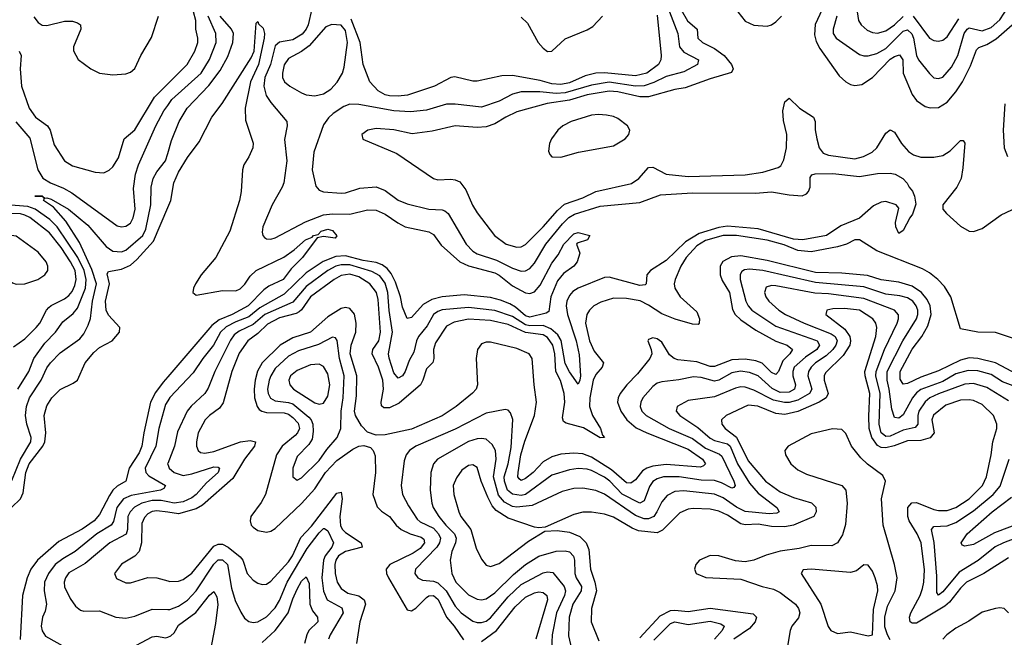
# Model space of a CAD drawing. Header units: inches. Extents: x 1694797 to 1849917, y 907313 to 1017959.
# Tile 363 of 656: x 1719326 to 1723810, y 1005499 to 1008314. Entities that reach past the tile are written whole.
import ezdxf

# ---------------------------------------------------------------- set-up
doc = ezdxf.new("R2010")
doc.units = ezdxf.units.IN
doc.header["$MEASUREMENT"] = 0
doc.layers.add('B7010', color=7, linetype='Continuous')
doc.layers.add('B7020', color=7, linetype='Continuous')

msp = doc.modelspace()

# ---------------------------------------------------------------- linework, layer by layer
at = {"layer": 'B7010', "color": 5}
for points, elevation in [([(1719390, 1008326.2), (1719410, 1008300.1), (1719429.1, 1008289.1), (1719450, 1008286.3), (1719530, 1008307.4), (1719566.4, 1008306.4), (1719590, 1008299.8), (1719602.3, 1008290), (1719604.6, 1008270), (1719571.5, 1008190), (1719570.9, 1008170.9), (1719592.7, 1008132.7), (1719650.3, 1008090), (1719690, 1008069.4), (1719750, 1008061.5), (1719810, 1008066.8), (1719830, 1008074.7), (1719850, 1008091.8), (1719877.4, 1008150), (1719927, 1008233), (1719958.1, 1008330)], 820), ([(1719324.1, 1008170), (1719332.4, 1008150), (1719327.9, 1008090), (1719334.6, 1008010), (1719368.5, 1007910), (1719398.8, 1007870), (1719453, 1007830), (1719465.1, 1007810), (1719483.4, 1007743.4), (1719530, 1007670.3), (1719567, 1007647), (1719670, 1007618.6), (1719710, 1007615.3), (1719732.9, 1007627.1), (1719750, 1007643.1), (1719776.1, 1007683.9), (1719802.4, 1007770), (1719850, 1007811.8), (1719939.7, 1007960.3), (1720000, 1008020.8)], 780), ([(1719308.3, 1007848.3), (1719373, 1007773.1), (1719409.4, 1007630), (1719431.6, 1007591.6), (1719466, 1007570), (1719525.5, 1007545.5), (1719564, 1007524), (1719770, 1007374.5), (1719790, 1007369.4), (1719810, 1007372.6), (1719830, 1007386.2), (1719843.4, 1007410), (1719852.7, 1007450), (1719844.6, 1007544.6), (1719853.2, 1007610), (1719867.7, 1007652.3), (1719946.5, 1007830), (1719982.1, 1007897.9), (1720000, 1007922.9)], 760), ([(1719290, 1006212.9), (1719329.1, 1006310.9), (1719376.1, 1006390), (1719378.1, 1006410), (1719358.3, 1006470), (1719351.9, 1006510), (1719356.8, 1006550), (1719371.3, 1006590), (1719424.3, 1006670), (1719450, 1006727.5), (1719467.1, 1006750), (1719510, 1006795.9), (1719600.2, 1006859.8), (1719618.2, 1006881.8), (1719638.3, 1006921.7), (1719647.9, 1006952.1), (1719657.9, 1007030), (1719675.4, 1007110), (1719654.5, 1007174.5), (1719598.5, 1007298.5), (1719535.8, 1007395.8), (1719479.3, 1007459.3), (1719434, 1007490), (1719439.3, 1007499.3), (1719429.7, 1007509.7), (1719395.3, 1007510), (1719430.5, 1007510), (1719440.3, 1007500.3), (1719450, 1007501.8), (1719470, 1007495.1), (1719547.9, 1007450), (1719637, 1007377), (1719719.4, 1007279.4), (1719750, 1007259.2), (1719790, 1007256), (1719810, 1007263.1), (1719886.3, 1007330), (1719900.9, 1007359.1), (1719923.6, 1007470), (1719925.3, 1007550), (1719934.5, 1007590), (1719950, 1007619.8), (1719989.9, 1007670.1), (1720000, 1007703.4)], 740), ([(1719317.3, 1006630), (1719367.6, 1006710), (1719390.8, 1006770), (1719440.8, 1006839.2), (1719488.4, 1006890), (1719523.2, 1006936.8), (1719570, 1006974.7), (1719590, 1006999.2), (1719625.6, 1007090), (1719628.7, 1007130), (1719619.8, 1007170), (1719590.4, 1007230.4), (1719496.7, 1007370), (1719463.5, 1007403.5), (1719395.8, 1007450), (1719362.4, 1007462.4), (1719170, 1007476.8)], 760), ([(1719297.9, 1006822.1), (1719350, 1006859.8), (1719401.8, 1006910), (1719418.5, 1006930), (1719448.9, 1006990), (1719458.8, 1007001.2), (1719470, 1007011.4), (1719530, 1007040.8), (1719550, 1007056.3), (1719564.8, 1007075.2), (1719577.8, 1007102.2), (1719583.8, 1007130), (1719578.4, 1007170), (1719558.2, 1007210), (1719514.7, 1007274.7), (1719462.1, 1007342.1), (1719372, 1007412), (1719350, 1007423.4), (1719330, 1007428.4), (1719150, 1007434.7)], 780), ([(1719289, 1006091), (1719329.6, 1006130.4), (1719342.5, 1006157.5), (1719354.6, 1006250), (1719369.2, 1006290), (1719430.8, 1006369.2), (1719441.2, 1006390), (1719445.8, 1006430), (1719437.1, 1006510), (1719450, 1006554), (1719472.6, 1006590), (1719510, 1006628.8), (1719570, 1006656.5), (1719589.3, 1006670.7), (1719624.1, 1006750), (1719663, 1006797), (1719690, 1006819.3), (1719746.9, 1006850), (1719780.7, 1006890), (1719782.5, 1006910), (1719730, 1006967.1), (1719720.2, 1006990), (1719717.3, 1007030), (1719735.4, 1007110), (1719725, 1007155), (1719730, 1007165.5), (1719790, 1007176.8), (1719830, 1007195.3), (1719859.2, 1007220.8), (1719935.5, 1007304.5), (1720000, 1007457.2)], 720), ([(1720000, 1006685.8), (1719978.8, 1006661.2), (1719945, 1006615), (1719922.4, 1006570), (1719890.7, 1006430), (1719882.9, 1006370), (1719870, 1006339.5), (1719824.2, 1006270), (1719810.2, 1006210), (1719770, 1006187.6), (1719751, 1006169), (1719734.4, 1006145.6), (1719690, 1006058.9), (1719664.6, 1006030), (1719610, 1005991.8), (1719503.8, 1005936.2), (1719407.8, 1005850), (1719376.9, 1005810), (1719359.8, 1005770), (1719338.4, 1005690), (1719328.9, 1005488.9)], 720), ([(1720000, 1006575.8), (1719990, 1006560.4), (1719960.1, 1006450), (1719946.7, 1006370), (1719896.9, 1006270), (1719899.9, 1006250), (1719914.4, 1006234.4), (1719990.2, 1006190), (1719982.8, 1006177.2), (1719967.7, 1006170), (1719834.4, 1006145.6), (1719798.1, 1006130), (1719768.3, 1006090), (1719753.7, 1006026.3), (1719743.3, 1006010), (1719677.3, 1005970), (1719578.7, 1005890), (1719523.2, 1005856.8), (1719488.3, 1005830), (1719456.8, 1005790), (1719439.2, 1005750), (1719436.8, 1005710), (1719447.8, 1005650), (1719441.7, 1005618.3), (1719429.5, 1005590), (1719423.2, 1005550), (1719428.1, 1005528.1), (1719444.3, 1005504.3), (1719533.5, 1005453.5)], 740), ([(1720000, 1006291.4), (1719999.4, 1006290), (1720000, 1006288.4)], 760), ([(1720000, 1006116.1), (1719970, 1006122.3), (1719930, 1006121.8), (1719883, 1006110), (1719848.8, 1006091.2), (1719828.9, 1006071.1), (1719818.2, 1006050), (1719816.4, 1005990), (1719811.2, 1005968.8), (1719737.2, 1005930), (1719624.4, 1005835.6), (1719550, 1005792.3), (1719534.4, 1005770), (1719528.2, 1005750), (1719530, 1005728.9), (1719555.5, 1005675.5), (1719580, 1005640), (1719602.5, 1005622.5), (1719618.5, 1005618.5), (1719690, 1005619), (1719764, 1005590), (1719810, 1005586), (1719850, 1005594.5), (1719930, 1005627.3), (1720000, 1005625.7)], 760), ([(1720000, 1006068.7), (1719950, 1006075.5), (1719930, 1006071.9), (1719910, 1006061.1), (1719894.5, 1006045.5), (1719882.5, 1006017.5), (1719881.2, 1005930), (1719870.6, 1005889.4), (1719850.7, 1005869.3), (1719790, 1005832.5), (1719757.7, 1005790), (1719767.5, 1005767.5), (1719810, 1005746.8), (1719830, 1005747.1), (1719910, 1005771.5), (1719950, 1005769.5), (1720000, 1005755.9)], 780), ([(1719810, 1005437.5), (1719930, 1005501.3), (1719950, 1005504.1), (1719990, 1005495.9), (1720000, 1005499.8)], 740)]:
    msp.add_lwpolyline(points, dxfattribs=dict(at, elevation=elevation))
at = {"layer": 'B7010', "color": 5, "elevation": 820}
msp.add_lwpolyline([(1719266.9, 1007333.1), (1719233.7, 1007326.3), (1719219.4, 1007310), (1719218.4, 1007290), (1719227.4, 1007250), (1719263.4, 1007143.4), (1719272.8, 1007130), (1719294, 1007114), (1719310, 1007108.4), (1719350, 1007109.6), (1719408.9, 1007130), (1719440.5, 1007150), (1719453.6, 1007170), (1719454.2, 1007190), (1719446.9, 1007210), (1719410, 1007254.1), (1719310, 1007326.5)], close=True, dxfattribs=at)
at = {"layer": 'B7020', "color": 5}
for points, elevation in [([(1720000, 1008020.8), (1720089, 1008110), (1720123.7, 1008170), (1720137.2, 1008210), (1720137.5, 1008230), (1720128.2, 1008270), (1720128, 1008310), (1720116.9, 1008350), (1720031, 1008490), (1720000, 1008519.7)], 780), ([(1722262.7, 1008410), (1722323.6, 1008250), (1722331, 1008190), (1722350, 1008166.2), (1722416.9, 1008130), (1722412.9, 1008110), (1722350, 1008075.9), (1722270, 1008054.5), (1722213.4, 1008026.6), (1722170, 1008011.6), (1722130, 1008010.2), (1722010, 1008028.2), (1721930, 1008015.6), (1721810, 1007980), (1721770, 1007977.6), (1721695.1, 1007984.9), (1721610, 1007984.9), (1721570, 1007974.7), (1721510, 1007942.3), (1721430, 1007914.8), (1721310, 1007928.4), (1721270, 1007927.8), (1721178.9, 1007901.1), (1721106.5, 1007893.5), (1721030, 1007898.4), (1720870, 1007927.2), (1720830, 1007928.2), (1720802.2, 1007917.8), (1720754.1, 1007885.9), (1720733, 1007867), (1720710, 1007835.1), (1720666.1, 1007710), (1720657.6, 1007630), (1720675, 1007555), (1720690, 1007537), (1720709.2, 1007529.2), (1720790, 1007522.9), (1720810, 1007525), (1720874.6, 1007545.4), (1720950, 1007551.5), (1720990, 1007535.8), (1721050, 1007491.7), (1721090, 1007473.7), (1721190, 1007450.1), (1721250, 1007446.6), (1721262.1, 1007442.1), (1721276.8, 1007430), (1721359.5, 1007290), (1721390, 1007259.3), (1721410, 1007246.8), (1721497.9, 1007217.9), (1721570, 1007181.8), (1721610, 1007167.6), (1721630, 1007168.4), (1721650, 1007178.9), (1721670, 1007203.9), (1721722.3, 1007290), (1721797.5, 1007382.5), (1721827.5, 1007412.5), (1721853.3, 1007426.7), (1721970, 1007463.9), (1722150, 1007480.5), (1722244.5, 1007515.5), (1722390, 1007524), (1722677.3, 1007522.7), (1722750, 1007529.4), (1722830, 1007515), (1722890, 1007511.1), (1722910, 1007520.2), (1722918.5, 1007530), (1722925.5, 1007550), (1722925.5, 1007594.5), (1722933.4, 1007606.6), (1722949.1, 1007610.9), (1723030, 1007612.1), (1723150, 1007599.1), (1723232.6, 1007612.6), (1723290, 1007614.3), (1723313, 1007610), (1723348, 1007590), (1723368.5, 1007568.5), (1723376.4, 1007550), (1723392, 1007532), (1723401.2, 1007510), (1723406.9, 1007473.1), (1723392.8, 1007427.2), (1723379.3, 1007410), (1723350, 1007352.7), (1723330, 1007339), (1723316.3, 1007370), (1723314.7, 1007390), (1723330, 1007454), (1723317.2, 1007470), (1723270, 1007484.7), (1723250, 1007482), (1723215.1, 1007464.9), (1723150, 1007408.8), (1723066.2, 1007373.8), (1723000.3, 1007330), (1722893.4, 1007310), (1722850, 1007314), (1722690, 1007360.5), (1722550, 1007371.8), (1722510, 1007367.2), (1722420.8, 1007339.2), (1722358.2, 1007301.8), (1722270, 1007216), (1722199.2, 1007170), (1722182.6, 1007150), (1722179.6, 1007110), (1722175.2, 1007104.8), (1722150, 1007102.1), (1722010, 1007140.5), (1721990, 1007138.8), (1721869.4, 1007090.6), (1721845.5, 1007074.5), (1721830, 1007056.5), (1721818.1, 1007030), (1721814.8, 1007010), (1721821.6, 1006970), (1721861, 1006850), (1721873.5, 1006786.5), (1721880.1, 1006690), (1721877.8, 1006670), (1721870, 1006653), (1721830, 1006708.5), (1721810, 1006746), (1721791.9, 1006851.9), (1721777.1, 1006877.1), (1721744.8, 1006904.8), (1721710, 1006920.4), (1721650, 1006918.6), (1721630, 1006922.9), (1721570, 1006961.5), (1721490, 1006988.2), (1721370, 1007001.7), (1721250, 1006990.8), (1721230, 1006983.9), (1721210.6, 1006970), (1721182, 1006918), (1721143, 1006870), (1721133.3, 1006850), (1721121.7, 1006798.3), (1721100.3, 1006759.7), (1721081.6, 1006710), (1721070, 1006689.9), (1721050, 1006679.4), (1721030, 1006704.1), (1721008.6, 1006771.4), (1721006.2, 1006790), (1721024, 1006890), (1721008.1, 1006988.1), (1721003.3, 1007070), (1720990, 1007112.7), (1720965.8, 1007145.8), (1720930, 1007165.3), (1720830, 1007196.4), (1720790, 1007196.6), (1720766.6, 1007190), (1720730, 1007170.2), (1720630, 1007097.3), (1720570, 1007026.1), (1720441.8, 1006970), (1720390, 1006924.4), (1720325.8, 1006894.2), (1720303.2, 1006876.8), (1720286.4, 1006853.6), (1720215.3, 1006710), (1720185, 1006635), (1720168.8, 1006610), (1720107.1, 1006552.9), (1720089.5, 1006530), (1720044.3, 1006435.7), (1720031, 1006370), (1720000, 1006291.4)], 760), ([(1722310, 1008409.5), (1722368, 1008308), (1722410.8, 1008270.8), (1722414.6, 1008230), (1722435, 1008210), (1722490, 1008182.9), (1722535, 1008150), (1722568.3, 1008110), (1722575.9, 1008090), (1722567.6, 1008072.4), (1722470, 1008043.7), (1722356.7, 1008003.3), (1722310, 1007995.9), (1722190, 1007961.2), (1722150, 1007961.2), (1722050, 1007985.2), (1722010, 1007988.5), (1721910, 1007971.5), (1721830, 1007947.5), (1721728.2, 1007931.8), (1721590, 1007893.5), (1721540.2, 1007870), (1721490, 1007838.5), (1721450, 1007825), (1721410, 1007822.9), (1721310, 1007830.4), (1721205.2, 1007805.2), (1721113.4, 1007793.4), (1721030, 1007811.3), (1720950, 1007817.2), (1720911, 1007810), (1720884, 1007790), (1720888.3, 1007768.3), (1721044.3, 1007704.3), (1721210, 1007590.2), (1721230, 1007584.3), (1721290, 1007587), (1721310, 1007584.1), (1721330, 1007574.4), (1721358.6, 1007538.6), (1721388.8, 1007468.8), (1721410, 1007432.6), (1721489.2, 1007330), (1721541.7, 1007290), (1721590, 1007276.3), (1721610, 1007279), (1721630, 1007289.4), (1721710, 1007370.1), (1721775.5, 1007444.5), (1721807.8, 1007472.2), (1721890, 1007501.1), (1721950, 1007530.1), (1722113.1, 1007566.9), (1722146.3, 1007590), (1722190, 1007640.1), (1722210, 1007640.7), (1722270, 1007609.1), (1722370, 1007598.4), (1722630, 1007607.2), (1722710, 1007619), (1722780.3, 1007639.7), (1722791.9, 1007648.1), (1722805.5, 1007674.5), (1722818.5, 1007730), (1722819.7, 1007790), (1722805.2, 1007854.8), (1722801.5, 1007898.5), (1722810, 1007939.3), (1722830, 1007956.4), (1722878, 1007910), (1722942, 1007870), (1722949.5, 1007850), (1722949.2, 1007810.8), (1722956, 1007770), (1722967.2, 1007730), (1722985.5, 1007705.5), (1723010, 1007696.2), (1723130, 1007680.1), (1723169.7, 1007690), (1723207.7, 1007710), (1723229.8, 1007730), (1723270, 1007797), (1723290, 1007811.6), (1723310, 1007800.3), (1723342.5, 1007750), (1723373.3, 1007713.3), (1723397.2, 1007697.2), (1723430, 1007687.7), (1723490, 1007686.7), (1723530, 1007694.4), (1723563.7, 1007716.3), (1723610, 1007762.8), (1723623.5, 1007763.5), (1723630.1, 1007750.1), (1723621.9, 1007638.1), (1723613.1, 1007590), (1723593.9, 1007550), (1723530.9, 1007470), (1723530.9, 1007450), (1723546.3, 1007430), (1723610, 1007373.2), (1723650, 1007349.2), (1723670, 1007348), (1723710, 1007361.9), (1723796.1, 1007423.9), (1723870, 1007459.7)], 780), ([(1723003.7, 1008410), (1722949.1, 1008290.9), (1722945.1, 1008245.1), (1722953.8, 1008213.8), (1722970, 1008182.7), (1723058.4, 1008058.4), (1723088.2, 1008030), (1723110, 1008018.4), (1723130, 1008013.4), (1723161.4, 1008018.6), (1723210, 1008050.1), (1723290, 1008133.4), (1723310, 1008146.4), (1723333.2, 1008153.2), (1723348.3, 1008130), (1723349.4, 1008070), (1723390, 1007972), (1723410, 1007945.9), (1723450, 1007917.6), (1723472.3, 1007912.3), (1723510, 1007914), (1723550, 1007938.1), (1723590, 1007984.6), (1723620.5, 1008030), (1723656.2, 1008103.8), (1723683.3, 1008176.7), (1723693.8, 1008186.2), (1723730, 1008199.9), (1723773.3, 1008226.7), (1723870, 1008311)], 820), ([(1720657, 1008363), (1720639.5, 1008290), (1720630.4, 1008270), (1720612.3, 1008247.7), (1720570, 1008221.9), (1720510, 1008211.5), (1720490, 1008193.7), (1720467.7, 1008110), (1720442.5, 1008050), (1720437.2, 1008010), (1720448.3, 1007968.3), (1720470, 1007936), (1720542.3, 1007850), (1720544, 1007830), (1720532.7, 1007767.3), (1720542.6, 1007670), (1720528.3, 1007570), (1720521.5, 1007550), (1720475.6, 1007470), (1720434, 1007370), (1720430, 1007344.7), (1720432.9, 1007330), (1720441.2, 1007321.2), (1720450, 1007314.9), (1720470, 1007312.6), (1720490, 1007318.7), (1720627.6, 1007392.4), (1720710, 1007424.2), (1720750, 1007428.6), (1720830, 1007427), (1720910, 1007447.2), (1720950, 1007445.2), (1720990, 1007427.2), (1721047.5, 1007387.5), (1721081.6, 1007370), (1721190, 1007347.4), (1721210, 1007333.9), (1721246.2, 1007286.2), (1721330, 1007209.3), (1721370, 1007191.7), (1721490, 1007160.4), (1721510, 1007149.7), (1721570, 1007101.1), (1721630, 1007069), (1721650, 1007065.8), (1721670, 1007073.8), (1721696.8, 1007103.2), (1721750, 1007203.6), (1721778.3, 1007241.7), (1721803.7, 1007290), (1721850, 1007337.6), (1721870, 1007344), (1721922, 1007330), (1721912, 1007310), (1721864.7, 1007295.3), (1721862, 1007290), (1721876.5, 1007250), (1721865.5, 1007210), (1721849.1, 1007190), (1721803, 1007157), (1721776, 1007124), (1721745.2, 1007050), (1721735.9, 1006984.1), (1721724.2, 1006975.8), (1721650, 1006958.5), (1721630, 1006964), (1721583.6, 1007003.6), (1721558.8, 1007018.8), (1721515.6, 1007035.6), (1721470, 1007047.1), (1721350, 1007059.4), (1721250, 1007049.9), (1721202.4, 1007037.6), (1721163.8, 1007016.2), (1721110, 1006956.8), (1721090, 1006951.3), (1721070, 1007003.6), (1721060.1, 1007050), (1721037.5, 1007117.5), (1721017.1, 1007157.1), (1720998.9, 1007178.9), (1720976.4, 1007196.4), (1720950, 1007207.1), (1720890, 1007215.7), (1720810, 1007237.5), (1720765.5, 1007234.5), (1720708.6, 1007211.4), (1720630, 1007159.3), (1720530, 1007062.4), (1720420.3, 1006999.7), (1720370, 1006960), (1720310, 1006936.6), (1720266.3, 1006913.7), (1720240.1, 1006890), (1720209.2, 1006830.8), (1720160.5, 1006770), (1720116.3, 1006703.7), (1720010, 1006591.2), (1720000, 1006575.8)], 740), ([(1723047.8, 1008330), (1723030.1, 1008270), (1723030.9, 1008250), (1723044.2, 1008230), (1723150, 1008155.5), (1723170, 1008148.2), (1723190, 1008148.4), (1723230, 1008159.7), (1723270, 1008182.1), (1723350, 1008261.6), (1723370, 1008267.3), (1723389, 1008249), (1723396.8, 1008230), (1723410.5, 1008150.5), (1723420.1, 1008130), (1723470, 1008067.6), (1723490, 1008049.2), (1723510, 1008045.4), (1723530, 1008052.2), (1723570, 1008097.1), (1723598.7, 1008150), (1723626.7, 1008250), (1723641.2, 1008270), (1723650, 1008276.6), (1723710, 1008263.1), (1723750, 1008278.3), (1723790, 1008313.2), (1723830, 1008373.2)], 840), ([(1720000, 1007922.9), (1720019.5, 1007950), (1720152, 1008070), (1720190, 1008132.6), (1720220.8, 1008210), (1720219.7, 1008250), (1720184.7, 1008330)], 760), ([(1720000, 1007703.4), (1720017.8, 1007762.2), (1720052.1, 1007850), (1720088.1, 1007910), (1720186.8, 1008013.2), (1720238.4, 1008081.6), (1720273.7, 1008146.3), (1720296.1, 1008210), (1720299.3, 1008250), (1720291.3, 1008270), (1720238.9, 1008330)], 740), ([(1722230, 1008333.4), (1722247.6, 1008150), (1722245.4, 1008130), (1722235.2, 1008110), (1722181.5, 1008070), (1722130, 1008057.9), (1721990, 1008072), (1721950.3, 1008069.7), (1721901.9, 1008058.1), (1721830, 1008026.5), (1721790, 1008018), (1721750, 1008020.6), (1721697, 1008037), (1721570, 1008059.7), (1721521.6, 1008058.4), (1721410, 1008033.7), (1721390, 1008033.6), (1721307.6, 1008052.4), (1721290, 1008049.8), (1721215.8, 1008010), (1721092.4, 1007970), (1721050, 1007964.5), (1721010, 1007966.9), (1720990, 1007971.8), (1720958.4, 1007990), (1720920.9, 1008030), (1720889.9, 1008109.9), (1720876.7, 1008210), (1720835.3, 1008315.3)], 740), ([(1721610, 1008324.6), (1721638.3, 1008298.3), (1721687.9, 1008210), (1721710, 1008183.1), (1721730, 1008169.2), (1721750, 1008170.3), (1721810, 1008226.4), (1721910, 1008266.6), (1721936.8, 1008283.2), (1721979.8, 1008330)], 740), ([(1722597.4, 1008350), (1722630, 1008306.5), (1722670, 1008288.1), (1722730, 1008283.9), (1722750, 1008290.1), (1722770, 1008303), (1722794.8, 1008330)], 820), ([(1723140.1, 1008350), (1723146, 1008310), (1723157.6, 1008290), (1723185.2, 1008265.2), (1723210, 1008255.5), (1723232.8, 1008252.8), (1723270, 1008262), (1723310, 1008289.7), (1723350, 1008328.5)], 860), ([(1723395.8, 1008330), (1723470, 1008228.9), (1723490, 1008218.4), (1723510, 1008215.4), (1723530, 1008219.8), (1723550, 1008235.3), (1723602.6, 1008317.4)], 860), ([(1720000, 1007457.2), (1720013.9, 1007490), (1720027.7, 1007570), (1720050, 1007618.5), (1720090, 1007685.7), (1720142.8, 1007757.2), (1720201.7, 1007870), (1720248.5, 1007931.5), (1720380.8, 1008139.2), (1720394.3, 1008170), (1720402.7, 1008297.3), (1720410, 1008304.7), (1720414.4, 1008294.4), (1720435.3, 1008275.3), (1720441, 1008250), (1720439.3, 1008230), (1720413.4, 1008110), (1720376.8, 1008030), (1720352.4, 1007910), (1720355.1, 1007855.1), (1720390, 1007751.3), (1720388, 1007730), (1720370, 1007689), (1720347.5, 1007652.5), (1720340.4, 1007630), (1720334, 1007530), (1720326.4, 1007490), (1720283.6, 1007350), (1720218.8, 1007230), (1720153.2, 1007150), (1720127.3, 1007110), (1720117.7, 1007090), (1720114.9, 1007070), (1720130, 1007057.6), (1720250, 1007079.6), (1720310, 1007078), (1720330, 1007087.1), (1720351.4, 1007108.6), (1720375.6, 1007144.4), (1720402.9, 1007170), (1720528.5, 1007231.5), (1720575.9, 1007264.1), (1720627.8, 1007310), (1720657.8, 1007322.2), (1720664.7, 1007330), (1720685.6, 1007334.4), (1720699.7, 1007350), (1720730, 1007358.5), (1720750, 1007353.4), (1720770, 1007328), (1720762.8, 1007317.2), (1720710, 1007325), (1720680.7, 1007319.3), (1720614.2, 1007230), (1720562.5, 1007177.5), (1720526, 1007130), (1720460.9, 1007099.1), (1720438, 1007082), (1720366.8, 1007010), (1720293, 1006970), (1720234.9, 1006945.1), (1720200.8, 1006919.2), (1720000, 1006685.8)], 720), ([(1723812.7, 1007930), (1723804.8, 1007810), (1723810.1, 1007730.1), (1723825.1, 1007690)], 820), ([(1723870, 1006854.3), (1723770, 1006888), (1723690, 1006888.9), (1723610, 1006904.7), (1723567, 1007050), (1723537.2, 1007097.2), (1723507.2, 1007130), (1723470, 1007160.1), (1723438.3, 1007178.3), (1723230, 1007260), (1723150, 1007309.9), (1723130, 1007309.9), (1723092.1, 1007290), (1723050, 1007277.9), (1722930, 1007255), (1722870, 1007261.6), (1722807, 1007287), (1722730, 1007308), (1722590, 1007329.4), (1722530, 1007329.7), (1722450, 1007306.8), (1722410, 1007283.3), (1722361.1, 1007230), (1722336.9, 1007190), (1722310.9, 1007130), (1722306.5, 1007110), (1722310.1, 1007090), (1722334.7, 1007050), (1722410, 1006982.8), (1722422, 1006950), (1722420.3, 1006930), (1722415.4, 1006924.6), (1722390, 1006926), (1722311, 1006949), (1722250, 1006972.6), (1722190, 1007012.5), (1722151.9, 1007031.9), (1722090, 1007042.5), (1722030, 1007044.4), (1721973.2, 1007026.8), (1721941.6, 1007010), (1721920.8, 1006990), (1721908.3, 1006970), (1721903, 1006930), (1721920.6, 1006850), (1721943.1, 1006803.1), (1721984.8, 1006750), (1721978.6, 1006730), (1721950, 1006697.1), (1721938.1, 1006670), (1721922, 1006590), (1721921.4, 1006550), (1721934.8, 1006510), (1721971.5, 1006450), (1721980.8, 1006420.8), (1721990, 1006409.7), (1721970, 1006408.4), (1721893.3, 1006453.3), (1721814.7, 1006474.7), (1721802.8, 1006482.8), (1721798.6, 1006498.6), (1721808.6, 1006570), (1721805.1, 1006610), (1721788.5, 1006668.5), (1721768.4, 1006710), (1721763, 1006790), (1721754.5, 1006830), (1721730, 1006865), (1721710, 1006876.7), (1721630, 1006888.6), (1721550, 1006924.6), (1721470, 1006942.2), (1721370, 1006948.6), (1721304.8, 1006935.2), (1721270, 1006916.2), (1721219.5, 1006840.5), (1721211, 1006810), (1721212.9, 1006770), (1721208.2, 1006751.8), (1721178.4, 1006721.6), (1721162.8, 1006670), (1721151.8, 1006650), (1721054.1, 1006565.9), (1721010, 1006544.8), (1720984.6, 1006544.6), (1720974.4, 1006554.4), (1720971.9, 1006570), (1720983.2, 1006630), (1720979.7, 1006670), (1720960.6, 1006730), (1720930.9, 1006790), (1720934.8, 1006810), (1720961, 1006850), (1720969.9, 1006890), (1720958.6, 1007038.6), (1720951.5, 1007070), (1720921.1, 1007110), (1720870, 1007141.1), (1720830, 1007154.1), (1720790, 1007148.4), (1720758.3, 1007130), (1720650, 1007050.6), (1720610, 1006991.7), (1720598.3, 1006981.7), (1720585.5, 1006974.5), (1720510, 1006955.2), (1720454.1, 1006925.9), (1720410, 1006884), (1720365.3, 1006850), (1720325.6, 1006794.4), (1720291.7, 1006710), (1720252.6, 1006567.4), (1720236.4, 1006543.6), (1720189.8, 1006510.2), (1720170.4, 1006489.6), (1720139.1, 1006430), (1720130.7, 1006390), (1720131.5, 1006370), (1720138.8, 1006350), (1720150, 1006341.3), (1720170, 1006338.1), (1720210, 1006345.7), (1720331.2, 1006390), (1720376.2, 1006396.2), (1720400.2, 1006390), (1720395.4, 1006370), (1720349.2, 1006310.8), (1720296.8, 1006223.2), (1720158.6, 1006101.4), (1720130, 1006084.3), (1720050, 1006061.9), (1720000, 1006068.7)], 780), ([(1723870, 1006696.2), (1723770, 1006749), (1723690, 1006769.1), (1723650, 1006773.2), (1723610, 1006761.8), (1723510, 1006712.7), (1723430, 1006684.2), (1723370, 1006655.6), (1723350, 1006652.6), (1723335.5, 1006675.5), (1723336.5, 1006710), (1723390, 1006812.2), (1723433.9, 1006870), (1723462.2, 1006917.8), (1723477.2, 1006970), (1723473.1, 1007010), (1723458.3, 1007038.3), (1723432.4, 1007070), (1723390, 1007098.8), (1723330, 1007116.7), (1723250, 1007128.1), (1723187.4, 1007147.4), (1723070, 1007158.7), (1722950, 1007161.2), (1722730, 1007216.8), (1722610, 1007236.9), (1722567.1, 1007232.9), (1722528.6, 1007211.4), (1722516.6, 1007190), (1722516.6, 1007150), (1722525, 1007125), (1722558.1, 1007070), (1722572.6, 1006992.6), (1722584.3, 1006970), (1722610, 1006945.5), (1722678.2, 1006898.2), (1722770, 1006847.9), (1722822, 1006830), (1722845.5, 1006810), (1722833.4, 1006790), (1722801.9, 1006758.1), (1722781.5, 1006710), (1722770, 1006696.3), (1722750, 1006706.2), (1722707.5, 1006747.5), (1722678.1, 1006758.1), (1722630, 1006766.4), (1722570, 1006763.4), (1722490, 1006733.2), (1722470, 1006733.7), (1722410, 1006754.4), (1722323.6, 1006763.6), (1722306.2, 1006770), (1722285.6, 1006785.6), (1722250, 1006843.5), (1722230, 1006859.4), (1722210, 1006863.9), (1722190, 1006856.2), (1722186.7, 1006850), (1722201.8, 1006810), (1722204.6, 1006790), (1722195.6, 1006770), (1722140.2, 1006699.8), (1722091.7, 1006650), (1722060.7, 1006610), (1722051.1, 1006590), (1722049.3, 1006570), (1722063.5, 1006530), (1722090.6, 1006490), (1722134.2, 1006454.2), (1722182.7, 1006430), (1722370, 1006356.2), (1722435.2, 1006310), (1722449.3, 1006290), (1722440.3, 1006279.7), (1722426.2, 1006273.8), (1722270, 1006286.2), (1722210, 1006278.6), (1722182.6, 1006270), (1722162.5, 1006257.5), (1722130, 1006217), (1722110, 1006200.6), (1722090, 1006203.5), (1722021.5, 1006261.5), (1721930, 1006319.3), (1721890, 1006334.7), (1721850, 1006338.5), (1721790, 1006334), (1721750, 1006321.3), (1721710, 1006298.4), (1721665, 1006250), (1721630, 1006221.9), (1721610, 1006212.7), (1721600.9, 1006220.9), (1721595.3, 1006230), (1721595.6, 1006250), (1721608.2, 1006330), (1721626.7, 1006393.3), (1721671, 1006510), (1721679.7, 1006570), (1721668.8, 1006650), (1721660.3, 1006770), (1721646.6, 1006790), (1721590, 1006815.4), (1721470, 1006844.3), (1721450, 1006844), (1721430, 1006837), (1721410.6, 1006810), (1721404.7, 1006770), (1721411.6, 1006650), (1721404.8, 1006630), (1721388.3, 1006611.7), (1721313.4, 1006550), (1721250, 1006508.2), (1721110, 1006448), (1720990, 1006421.2), (1720950, 1006420.1), (1720910, 1006433.9), (1720882.4, 1006462.4), (1720855.1, 1006510), (1720851.5, 1006530), (1720859.8, 1006599.8), (1720861.6, 1006690), (1720831.3, 1006790), (1720836.4, 1006830), (1720857, 1006890), (1720859, 1006930), (1720851.6, 1006971.6), (1720830, 1006996.7), (1720810, 1007001.6), (1720790, 1006996.7), (1720730, 1006959.9), (1720651.1, 1006888.9), (1720570, 1006864.1), (1720511.6, 1006830), (1720430, 1006749.4), (1720408.7, 1006711.3), (1720398.3, 1006670), (1720393.7, 1006630), (1720395.6, 1006590), (1720407.2, 1006550), (1720417.4, 1006537.4), (1720428.7, 1006528.7), (1720450, 1006522.7), (1720530, 1006522.4), (1720550, 1006515.9), (1720570, 1006501.2), (1720594, 1006474), (1720600.2, 1006450), (1720591.6, 1006430), (1720581.1, 1006418.9), (1720521.6, 1006370), (1720496, 1006330), (1720446.2, 1006150), (1720426.3, 1006113.7), (1720379.3, 1006050), (1720375, 1006030), (1720380.5, 1006010), (1720390, 1006000.2), (1720410, 1005986.3), (1720450, 1005977.8), (1720470, 1005981.9), (1720490, 1005994), (1720610, 1006108.5), (1720670, 1006175.6), (1720718.2, 1006250), (1720770, 1006304), (1720843.1, 1006356.9), (1720870, 1006369.7), (1720893.4, 1006373.4), (1720923.6, 1006363.6), (1720936.6, 1006350), (1720945.4, 1006325.4), (1720946.1, 1006250), (1720935, 1006150), (1720953.9, 1006093.9), (1720973.2, 1006073.2), (1721010, 1006049.5), (1721040.9, 1006010), (1721063, 1005990), (1721104.3, 1005970), (1721155, 1005955), (1721166.5, 1005946.5), (1721170.1, 1005930), (1721150, 1005903), (1721118.3, 1005881.7), (1721012.5, 1005830), (1720995.5, 1005810), (1720996.1, 1005790), (1721005.3, 1005770), (1721090, 1005624.5), (1721110, 1005619.4), (1721130, 1005631.8), (1721179.5, 1005680.5), (1721190, 1005687.6), (1721210, 1005689.2), (1721231.8, 1005671.8), (1721270, 1005590.1), (1721304.9, 1005550), (1721346.6, 1005486.6)], 820), ([(1723850, 1006645.2), (1723802.4, 1006662.4), (1723750, 1006695.8), (1723690, 1006713.1), (1723645.3, 1006714.7), (1723590, 1006699), (1723530, 1006665.1), (1723430, 1006628.7), (1723410, 1006613.3), (1723392.6, 1006590), (1723350, 1006513.4), (1723330, 1006498), (1723310, 1006500.6), (1723297.8, 1006537.8), (1723286.3, 1006630), (1723276.9, 1006670), (1723277.4, 1006710), (1723348, 1006850), (1723410.3, 1006950), (1723416.5, 1006970), (1723416.3, 1006990), (1723408.3, 1007010), (1723392.9, 1007030), (1723370, 1007046.5), (1723335.1, 1007055.1), (1723270, 1007062.3), (1723170, 1007095.7), (1722950, 1007115.2), (1722710, 1007171), (1722650, 1007177.2), (1722626.5, 1007173.5), (1722614.7, 1007165.3), (1722607.5, 1007152.4), (1722608, 1007130), (1722633.4, 1007030), (1722643, 1007010), (1722659.8, 1006990), (1722770, 1006916.1), (1722950, 1006853.7), (1722957.4, 1006850), (1722969.1, 1006830), (1722956, 1006810), (1722904.1, 1006775.9), (1722853.8, 1006730), (1722846.8, 1006710), (1722847.5, 1006690), (1722859.3, 1006650), (1722854.2, 1006630), (1722830, 1006616), (1722790, 1006614.4), (1722752.7, 1006632.7), (1722690, 1006691.1), (1722650, 1006705), (1722608.9, 1006711.1), (1722570, 1006704.7), (1722510, 1006671), (1722490, 1006665.5), (1722430, 1006683), (1722394, 1006686), (1722327.8, 1006672.2), (1722250, 1006663.6), (1722230, 1006656.6), (1722210, 1006642.1), (1722163.7, 1006590), (1722154.4, 1006570), (1722152, 1006550), (1722159.2, 1006530), (1722178.7, 1006510), (1722283.9, 1006450), (1722390, 1006404.5), (1722450, 1006360.6), (1722512.8, 1006332.8), (1722523.7, 1006323.7), (1722578.7, 1006210), (1722583.8, 1006190), (1722578.7, 1006181.3), (1722570, 1006178.1), (1722522.6, 1006202.6), (1722490, 1006213.7), (1722430, 1006215.1), (1722329.8, 1006230.2), (1722258.4, 1006230), (1722230, 1006221.3), (1722210, 1006208.7), (1722193.9, 1006186.1), (1722170, 1006121.4), (1722150, 1006110.9), (1722070, 1006151.7), (1722013.9, 1006210), (1721990, 1006228), (1721930, 1006258.7), (1721910, 1006265), (1721870, 1006268), (1721830, 1006261.3), (1721750, 1006238.2), (1721630.2, 1006149.8), (1721610, 1006145.5), (1721570, 1006151.2), (1721548, 1006170), (1721534.1, 1006210), (1721532.8, 1006230), (1721550.8, 1006289.2), (1721564.3, 1006364.3), (1721572, 1006492), (1721561.3, 1006521.3), (1721550, 1006534.5), (1721536.3, 1006536.3), (1721450, 1006519.9), (1721310, 1006447.2), (1721130.5, 1006369.5), (1721101.8, 1006350), (1721086.6, 1006330), (1721077.2, 1006302.8), (1721064.1, 1006190), (1721070.1, 1006150), (1721097.4, 1006097.4), (1721136.7, 1006036.7), (1721150, 1006025.5), (1721210, 1005996.3), (1721233.9, 1005970), (1721242.6, 1005950), (1721238.6, 1005930), (1721225.1, 1005910), (1721128.8, 1005810), (1721126.1, 1005790), (1721139.2, 1005770), (1721159.8, 1005759.8), (1721210, 1005754.4), (1721230, 1005746.4), (1721268, 1005710), (1721310, 1005640.7), (1721336.8, 1005610), (1721390, 1005572.7), (1721410, 1005566.1), (1721430, 1005566.3), (1721450, 1005573.1), (1721470, 1005588.1), (1721550, 1005683), (1721610, 1005738.8), (1721710, 1005792.2), (1721730, 1005797.7), (1721754.3, 1005794.3), (1721805.4, 1005730), (1721812.2, 1005710), (1721807.6, 1005690), (1721770.9, 1005610), (1721750.4, 1005510), (1721746.7, 1005410)], 840), ([(1723830, 1006575.8), (1723730, 1006637.5), (1723670, 1006655.2), (1723630, 1006652.1), (1723510, 1006608.7), (1723471.3, 1006590), (1723450, 1006572), (1723421.5, 1006530), (1723416.2, 1006510), (1723416.5, 1006470), (1723404.9, 1006455.1), (1723350, 1006442.7), (1723290, 1006415.9), (1723270, 1006414.7), (1723260.9, 1006420.9), (1723250, 1006430.6), (1723240.9, 1006470), (1723244.5, 1006610), (1723225.6, 1006690), (1723226.4, 1006710), (1723264.1, 1006810), (1723322.7, 1006930), (1723328.4, 1006950), (1723327.7, 1006967.7), (1723309.8, 1006990), (1723170, 1007043.3), (1723010, 1007064.2), (1722946.7, 1007066.7), (1722770, 1007101.3), (1722750, 1007101.4), (1722726.1, 1007093.9), (1722718.4, 1007070), (1722724.5, 1007050), (1722737.7, 1007030), (1722783.9, 1006990), (1722814.2, 1006970), (1722898.4, 1006930), (1723021.8, 1006881.8), (1723039.7, 1006870), (1723049, 1006850), (1723043, 1006830), (1723029.1, 1006810), (1722998.6, 1006781.4), (1722950, 1006749.2), (1722930.1, 1006730), (1722917.9, 1006710), (1722916, 1006690), (1722933.1, 1006630), (1722923.3, 1006610), (1722870, 1006579.1), (1722830, 1006569), (1722808.6, 1006568.6), (1722759, 1006579), (1722670, 1006625), (1722630, 1006638.5), (1722610, 1006639.7), (1722585.9, 1006634.1), (1722490, 1006594.7), (1722370, 1006578.4), (1722321.1, 1006550), (1722316.5, 1006530), (1722333.2, 1006510), (1722415.2, 1006455.2), (1722470, 1006406.8), (1722490, 1006395.3), (1722550, 1006380.9), (1722561.6, 1006370), (1722594.5, 1006290), (1722650, 1006201.4), (1722690, 1006155.9), (1722773.7, 1006090), (1722784.6, 1006070), (1722774.9, 1006065.1), (1722738.7, 1006061.3), (1722630, 1006072.4), (1722590, 1006092), (1722530, 1006134.1), (1722490, 1006151.9), (1722350, 1006166.8), (1722310, 1006162.6), (1722274.4, 1006145.6), (1722250, 1006116.8), (1722228.4, 1006070), (1722213.6, 1006050), (1722190, 1006038.9), (1722170, 1006038.7), (1722130, 1006053.3), (1721990, 1006151.2), (1721950, 1006167.9), (1721890, 1006179.1), (1721850, 1006177.2), (1721796.6, 1006163.4), (1721660.3, 1006099.7), (1721590, 1006091.7), (1721570, 1006095.2), (1721534.7, 1006114.7), (1721507.1, 1006147.1), (1721484.1, 1006230), (1721496.2, 1006310), (1721492.6, 1006350), (1721477.6, 1006377.6), (1721450, 1006401.2), (1721430, 1006405.4), (1721410, 1006403.4), (1721370, 1006390.7), (1721228.4, 1006310), (1721210.9, 1006290), (1721198.8, 1006250), (1721195, 1006170), (1721202.5, 1006110), (1721209.8, 1006089.8), (1721235.1, 1006050), (1721266.6, 1006010), (1721306.8, 1005970), (1721313.7, 1005950), (1721311.2, 1005930), (1721294.7, 1005890), (1721286.9, 1005850), (1721293.5, 1005790), (1721312.5, 1005750), (1721370, 1005692.4), (1721410, 1005672.3), (1721430, 1005670.1), (1721450, 1005674.4), (1721490, 1005702.1), (1721574.9, 1005785.1), (1721629.4, 1005830.6), (1721690, 1005869.2), (1721770, 1005891.7), (1721810, 1005893.5), (1721830, 1005887.8), (1721848.1, 1005868.1), (1721852.9, 1005850), (1721853.7, 1005790), (1721859.9, 1005770), (1721884, 1005730), (1721883.9, 1005710), (1721845.3, 1005650), (1721828.4, 1005590), (1721825.2, 1005505.2), (1721840.7, 1005440.7)], 860), ([(1723830, 1005860.4), (1723717.3, 1005790), (1723638.3, 1005750), (1723610, 1005723.2), (1723560.3, 1005659.7), (1723538.7, 1005641.3), (1723410, 1005562.6), (1723390, 1005563.4), (1723381.6, 1005570), (1723378.5, 1005590), (1723384.9, 1005610), (1723427, 1005690), (1723438.3, 1005721.7), (1723444.1, 1005750), (1723446.3, 1005806.3), (1723430.9, 1005930), (1723414.1, 1005970), (1723377, 1006030), (1723371.1, 1006050), (1723371.6, 1006090), (1723388.5, 1006111.5), (1723410, 1006112.6), (1723490, 1006081.8), (1723510, 1006077.2), (1723550, 1006077.4), (1723590, 1006089.7), (1723650.7, 1006130), (1723710.3, 1006190), (1723729.5, 1006230), (1723750.9, 1006330), (1723758.4, 1006390), (1723775.7, 1006450), (1723775.6, 1006470), (1723761.1, 1006510), (1723710, 1006559.9), (1723670, 1006578.5), (1723650, 1006581.8), (1723610, 1006579.2), (1723543.5, 1006556.5), (1723488.5, 1006511.5), (1723479.9, 1006490), (1723490.1, 1006430), (1723472.6, 1006407.4), (1723430, 1006396.4), (1723370, 1006394.6), (1723308.9, 1006371.1), (1723270, 1006362.2), (1723250, 1006363.8), (1723232.7, 1006372.7), (1723207.1, 1006410), (1723194.9, 1006450), (1723192.8, 1006507.2), (1723197.9, 1006610), (1723176, 1006690), (1723175.2, 1006710), (1723224.9, 1006870), (1723229.4, 1006910), (1723224.9, 1006930), (1723211.8, 1006950), (1723150, 1006989.1), (1723082.7, 1006997.3), (1723030, 1006996.1), (1723002.4, 1006990), (1722996.9, 1006970), (1723083.4, 1006903.4), (1723106.7, 1006870), (1723110.4, 1006850), (1723106.3, 1006830), (1723076.2, 1006783.8), (1722996, 1006704), (1722990.1, 1006690), (1722989.4, 1006670), (1723007.9, 1006610), (1722998.9, 1006590), (1722967, 1006570), (1722870, 1006528.5), (1722810, 1006514.4), (1722770, 1006518.9), (1722688.2, 1006551.8), (1722643.8, 1006556.2), (1722542.8, 1006510), (1722522.7, 1006490), (1722523.2, 1006470), (1722539.3, 1006450), (1722590.9, 1006410.9), (1722643.8, 1006303.8), (1722723.1, 1006210), (1722790, 1006162), (1722850, 1006136.5), (1722932.2, 1006112.2), (1722952.5, 1006092.5), (1722953.8, 1006070), (1722942.5, 1006050), (1722850, 1006010.2), (1722810, 1006002.5), (1722750, 1006003.8), (1722690, 1006014.4), (1722630, 1006012), (1722610, 1006016.7), (1722550, 1006054.8), (1722510, 1006074.1), (1722470, 1006082.5), (1722393.8, 1006086.2), (1722370, 1006083.2), (1722333.2, 1006066.8), (1722253.4, 1005986.6), (1722230, 1005975.6), (1722144.1, 1005984.1), (1722115.5, 1005995.5), (1722030, 1006046.8), (1721990, 1006060.4), (1721930, 1006068.6), (1721890, 1006068.4), (1721850, 1006059), (1721719, 1006001), (1721690, 1005997.7), (1721670, 1006001.4), (1721550, 1006041.5), (1721496.4, 1006076.4), (1721477.9, 1006097.9), (1721457.7, 1006137.7), (1721427.4, 1006210), (1721410, 1006272.2), (1721390, 1006285), (1721370, 1006282.5), (1721339.7, 1006260.3), (1721314.7, 1006225.3), (1721300.6, 1006190), (1721302.5, 1006150), (1721325.7, 1006070), (1721335.3, 1006050), (1721380.1, 1005990), (1721405.4, 1005905.4), (1721430, 1005854.9), (1721450, 1005827.6), (1721470, 1005822.2), (1721510, 1005835.7), (1721642.8, 1005937.2), (1721717.7, 1005982.3), (1721774.2, 1005985.8), (1721830, 1005978.4), (1721877.6, 1005957.6), (1721905.2, 1005930), (1721918.5, 1005898.5), (1721925.5, 1005810), (1721946, 1005750), (1721953.2, 1005710), (1721930.2, 1005630.2), (1721929.4, 1005570), (1721963.5, 1005483.5)], 880), ([(1723290, 1005487.2), (1723277.8, 1005510), (1723266.8, 1005546.8), (1723266.3, 1005590), (1723278.9, 1005641.1), (1723313.9, 1005710), (1723321.9, 1005770), (1723310.7, 1005830), (1723258.2, 1006010), (1723251, 1006130), (1723268.5, 1006210), (1723256.6, 1006236.6), (1723187.5, 1006287.5), (1723157.2, 1006317.2), (1723114.6, 1006370), (1723088.4, 1006428.4), (1723070, 1006445.2), (1723028.4, 1006448.4), (1722930, 1006425.6), (1722826, 1006370), (1722811, 1006350), (1722814.1, 1006330), (1722837.4, 1006290), (1722870, 1006261.6), (1722910, 1006242.8), (1723070, 1006191.1), (1723088.5, 1006170), (1723094.2, 1006110), (1723086.8, 1006013.2), (1723073.6, 1005966.4), (1723051.1, 1005928.9), (1723024.5, 1005915.5), (1722930, 1005917.3), (1722876.5, 1005903.5), (1722788.9, 1005891.1), (1722726.2, 1005873.8), (1722670, 1005850.5), (1722630, 1005842.1), (1722586.6, 1005846.6), (1722510, 1005870.6), (1722470, 1005871.4), (1722421.7, 1005850), (1722405.7, 1005830), (1722398.7, 1005810), (1722406.4, 1005790), (1722450.9, 1005770.9), (1722610, 1005763.2), (1722707, 1005730), (1722758.6, 1005718.6), (1722790, 1005702.6), (1722859.3, 1005650), (1722873.1, 1005630), (1722878.7, 1005610), (1722872.5, 1005587.5), (1722842.7, 1005550), (1722834.6, 1005530), (1722820.6, 1005450)], 920), ([(1723890, 1005960.6), (1723806.3, 1005930), (1723769.3, 1005910.7), (1723690.9, 1005849.1), (1723604.5, 1005795.5), (1723530, 1005705.6), (1723510, 1005691.1), (1723502.8, 1005702.8), (1723503, 1005777), (1723490.2, 1005930.2), (1723479.3, 1005990), (1723490, 1006003.8), (1723550, 1006006.5), (1723590, 1006021.4), (1723670, 1006075.7), (1723759.7, 1006150), (1723792, 1006188), (1723832.9, 1006310)], 860), ([(1720000, 1006288.4), (1720006.4, 1006270), (1720030, 1006249.2), (1720070, 1006236.2), (1720110, 1006243.9), (1720210, 1006275.4), (1720230, 1006274.6), (1720236.5, 1006270), (1720230.6, 1006250), (1720177.5, 1006202.5), (1720130, 1006149.2), (1720110, 1006133.8), (1720070, 1006115.9), (1720030, 1006110), (1720000, 1006116.1)], 760), ([(1720000, 1005755.9), (1720010, 1005753.2), (1720050, 1005754.4), (1720070, 1005762.1), (1720110, 1005791.3), (1720210, 1005913.9), (1720230, 1005923.9), (1720250, 1005923.3), (1720276, 1005910), (1720330, 1005866), (1720341.8, 1005850), (1720362.8, 1005790), (1720390, 1005758.5), (1720410, 1005745.4), (1720430, 1005739.4), (1720450, 1005741.7), (1720470, 1005754.1), (1720550, 1005842.2), (1720567.8, 1005870), (1720606.5, 1005953.5), (1720654.3, 1006005.7), (1720770, 1006155.2), (1720790, 1006159.7), (1720795.2, 1006130), (1720783.8, 1006050), (1720787, 1006007), (1720795.9, 1005990), (1720810, 1005976.7), (1720881.5, 1005930), (1720886.3, 1005910), (1720810, 1005890.2), (1720778.1, 1005870), (1720765.6, 1005850), (1720761.3, 1005830), (1720762.1, 1005790), (1720771.4, 1005750), (1720790, 1005721), (1720820.6, 1005700.6), (1720870, 1005687.9), (1720894.4, 1005670), (1720901.6, 1005650), (1720875.1, 1005570), (1720859.7, 1005470)], 780), ([(1723890, 1006021.8), (1723765.5, 1005974.5), (1723670, 1005922.5), (1723630, 1005914), (1723618.9, 1005918.9), (1723614, 1005930), (1723640.6, 1005970), (1723755.6, 1006070), (1723842.6, 1006137.4)], 840), ([(1720000, 1005625.7), (1720010, 1005625.5), (1720050, 1005640.3), (1720090, 1005668.1), (1720130, 1005710.6), (1720210, 1005832.8), (1720230, 1005851.4), (1720250, 1005852.3), (1720273.2, 1005830), (1720290, 1005722.3), (1720306.9, 1005666.9), (1720332.8, 1005612.8), (1720350, 1005585.7), (1720370, 1005571.5), (1720390, 1005566.5), (1720410, 1005569.4), (1720450, 1005591.4), (1720490, 1005632.6), (1720510, 1005666.4), (1720544, 1005750), (1720636, 1005904), (1720690, 1005975.2), (1720710, 1005994.8), (1720714.1, 1005994), (1720730, 1005984.2), (1720755.6, 1005930), (1720747.3, 1005910), (1720717.6, 1005870), (1720710.1, 1005850), (1720702.1, 1005770), (1720709.2, 1005709.2), (1720726.9, 1005670), (1720793.2, 1005633.2), (1720798.7, 1005610), (1720739.6, 1005510), (1720731.9, 1005490)], 760), ([(1720430, 1005475.4), (1720489, 1005530), (1720510, 1005555.2), (1720548.3, 1005610), (1720570, 1005674.6), (1720590, 1005718.1), (1720610, 1005754.4), (1720630, 1005775), (1720644.2, 1005744.2), (1720647.4, 1005650), (1720659.5, 1005619.5), (1720682.1, 1005590), (1720683.7, 1005570), (1720643.6, 1005530), (1720633.3, 1005510), (1720623.6, 1005470)], 740), ([(1720000, 1005499.8), (1720014.6, 1005505.4), (1720030, 1005518.5), (1720050, 1005553.8), (1720127.8, 1005612.2), (1720190, 1005690.8), (1720210, 1005707.9), (1720223.3, 1005683.4), (1720228.3, 1005648.3), (1720218.2, 1005561.8), (1720197, 1005450)], 740), ([(1721430, 1005479.9), (1721497.9, 1005530), (1721582.6, 1005637.3), (1721630, 1005681.7), (1721670, 1005701.6), (1721690, 1005706.3), (1721710, 1005703.7), (1721726.3, 1005690), (1721730.1, 1005670), (1721676.1, 1005490)], 820), ([(1722150, 1005497.1), (1722243.4, 1005596.6), (1722290, 1005621.3), (1722310, 1005623.2), (1722370, 1005616.6), (1722470, 1005632.1), (1722665.8, 1005605.8), (1722681.4, 1005590), (1722676, 1005570), (1722650, 1005539.3), (1722579.1, 1005490)], 880), ([(1723830, 1005609.7), (1723810, 1005629.8), (1723790, 1005633.2), (1723770, 1005630.5), (1723710, 1005612.7), (1723648.3, 1005571.7), (1723590, 1005540.7), (1723547.9, 1005510), (1723530.1, 1005489.9)], 920), ([(1722214.3, 1005485.7), (1722290, 1005561.9), (1722310, 1005568.7), (1722370, 1005557.8), (1722470, 1005571.7), (1722519.8, 1005559.8), (1722533.7, 1005550), (1722525.4, 1005530), (1722489.8, 1005490.2)], 860)]:
    msp.add_lwpolyline(points, dxfattribs=dict(at, elevation=elevation))
for points, elevation in [([(1720747.8, 1008292.2), (1720719.7, 1008280.3), (1720644.9, 1008195.1), (1720610, 1008168.2), (1720550, 1008136.5), (1720530, 1008107.8), (1720522.3, 1008070), (1720523.5, 1008050), (1720532.6, 1008030), (1720555.9, 1008010), (1720610, 1007979.6), (1720631, 1007971), (1720670, 1007966.7), (1720710, 1007975.3), (1720743.3, 1007996.7), (1720771.7, 1008028.3), (1720795.8, 1008070), (1720803.4, 1008096.6), (1720819.5, 1008210), (1720810, 1008265), (1720790, 1008288.4)], 760), ([(1721961.9, 1007881.9), (1721930, 1007878.9), (1721836.9, 1007850), (1721799.5, 1007830), (1721776.6, 1007810), (1721747.3, 1007770), (1721738.6, 1007750), (1721734.8, 1007714.8), (1721739.9, 1007699.9), (1721750, 1007689), (1721790, 1007686.4), (1721870.9, 1007709.1), (1722030, 1007739.3), (1722083.5, 1007770), (1722101, 1007790), (1722104.8, 1007810), (1722094.8, 1007830), (1722050, 1007863), (1722030, 1007872.4), (1721998.9, 1007878.9)], 820), ([(1720750, 1006866.8), (1720686.3, 1006833.7), (1720595.4, 1006804.6), (1720550, 1006779.9), (1720490, 1006724.3), (1720469.1, 1006690.9), (1720461.7, 1006670), (1720455.4, 1006630), (1720457.4, 1006610), (1720468.2, 1006588.2), (1720490, 1006576.9), (1720550, 1006569.3), (1720570, 1006562.5), (1720642.3, 1006502.3), (1720653.3, 1006490), (1720661.4, 1006470), (1720663, 1006437), (1720657.5, 1006402.5), (1720642.4, 1006377.6), (1720590, 1006322.7), (1720570.2, 1006270.2), (1720570.4, 1006230), (1720590, 1006214.9), (1720610, 1006225.4), (1720690, 1006303.9), (1720725.3, 1006354.7), (1720771.8, 1006410), (1720788.8, 1006450), (1720789.5, 1006529.5), (1720798.7, 1006590), (1720804.3, 1006690), (1720782.2, 1006770), (1720772, 1006852), (1720763.7, 1006863.7)], 840), ([(1720690, 1006743.6), (1720650, 1006740.7), (1720590, 1006715), (1720560.1, 1006690), (1720552.1, 1006670), (1720555.7, 1006650), (1720573.2, 1006630), (1720670, 1006568), (1720690, 1006561.1), (1720710, 1006565.8), (1720730, 1006598.3), (1720739.1, 1006650), (1720730, 1006699.7), (1720710, 1006732.9)], 860), ([(1723170, 1005829.6), (1723137.5, 1005802.5), (1723110, 1005794.5), (1722930.2, 1005809.8), (1722893.8, 1005806.2), (1722885.7, 1005790), (1722974.5, 1005650), (1723008.5, 1005548.5), (1723020.3, 1005530), (1723050, 1005516.6), (1723110, 1005523.1), (1723190, 1005506), (1723209.4, 1005510.6), (1723214.9, 1005625.1), (1723234.8, 1005710), (1723233.2, 1005733.2), (1723221.5, 1005770), (1723210, 1005799.6), (1723190, 1005827.6)], 940)]:
    msp.add_lwpolyline(points, close=True, dxfattribs=dict(at, elevation=elevation))

doc.saveas('drawing.dxf')
